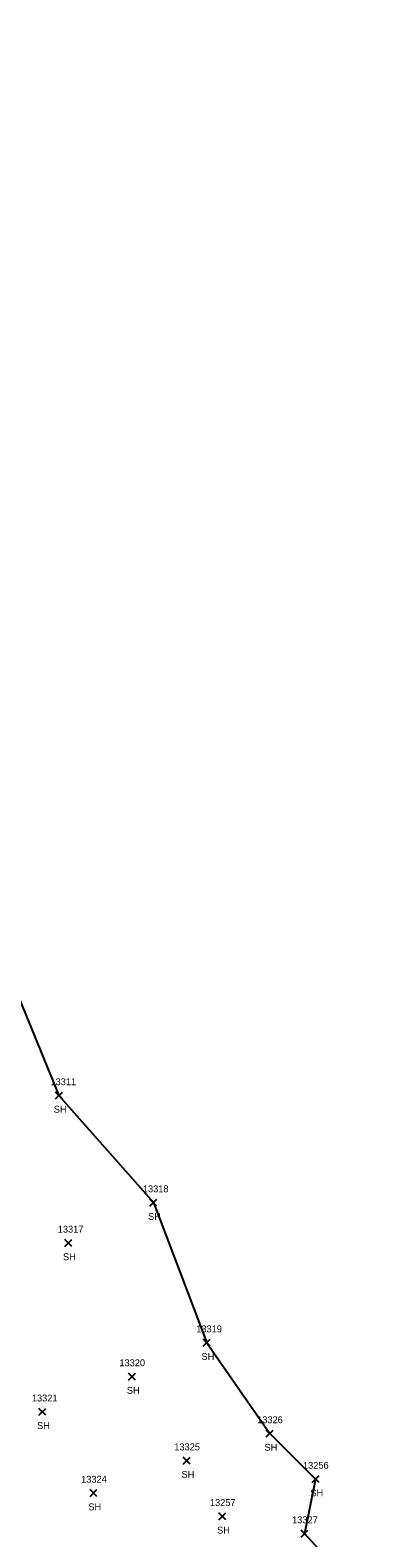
# Model space of a CAD drawing. Extents: x 1439173 to 1457902, y 641926 to 659889.
# Drawn here: x 1447391.1 to 1447494.2, y 650806 to 651243.6 of the extents above; entities that cross this region are included whole.
import ezdxf

# ---------------------------------------------------------------- set-up
doc = ezdxf.new("R2010")
doc.units = 0
for name, color, linetype in [('L_A', 7, 'Continuous'), ('L_I', 7, 'Continuous'), ('L_TIC', 7, 'Continuous'), ('LSOGP', 7, 'Continuous')]:
    doc.layers.add(name, color=color, linetype=linetype)

msp = doc.modelspace()

# ---------------------------------------------------------------- linework, layer by layer
at = {"layer": 'L_TIC'}
for points in [[(1447398.46, 650933.41), (1447400.46, 650935.41)], [(1447400.46, 650933.41), (1447398.46, 650935.41)], [(1447425.82, 650902.32), (1447427.82, 650904.32)], [(1447427.82, 650902.32), (1447425.82, 650904.32)], [(1447401.15, 650890.61), (1447403.15, 650892.61)], [(1447403.15, 650890.61), (1447401.15, 650892.61)], [(1447441.3, 650861.67), (1447443.3, 650863.67)], [(1447443.3, 650861.67), (1447441.3, 650863.67)], [(1447419.67, 650851.84), (1447421.67, 650853.84)], [(1447421.67, 650851.84), (1447419.67, 650853.84)], [(1447393.62, 650841.61), (1447395.62, 650843.61)], [(1447395.62, 650841.61), (1447393.62, 650843.61)], [(1447459.57, 650835.3), (1447461.57, 650837.3)], [(1447461.57, 650835.3), (1447459.57, 650837.3)], [(1447435.5, 650827.44), (1447437.5, 650829.44)], [(1447437.5, 650827.44), (1447435.5, 650829.44)], [(1447472.88, 650822.08), (1447474.88, 650824.08)], [(1447474.88, 650822.08), (1447472.88, 650824.08)], [(1447408.49, 650818.03), (1447410.49, 650820.03)], [(1447410.49, 650818.03), (1447408.49, 650820.03)], [(1447445.82, 650811.27), (1447447.82, 650813.27)], [(1447447.82, 650811.27), (1447445.82, 650813.27)], [(1447469.67, 650806.26), (1447471.67, 650808.26)], [(1447471.67, 650806.26), (1447469.67, 650808.26)]]:
    msp.add_lwpolyline(points, dxfattribs=at)
at = {"layer": 'LSOGP'}
msp.add_lwpolyline([(1447308.03, 651250.75), (1447315.25, 651212.24), (1447326.61, 651177.77), (1447335.57, 651146.04), (1447349.12, 651104.95), (1447336.47, 651055), (1447349.94, 651038.06), (1447356.82, 651020.52), (1447364.79, 651004.62), (1447372.38, 650989.75), (1447386.21, 650966.82), (1447399.47, 650934.41), (1447426.83, 650903.32), (1447442.3, 650862.67), (1447460.58, 650836.3), (1447473.88, 650823.08), (1447470.67, 650807.27), (1447494.25, 650781.32)], dxfattribs=at)

# ---------------------------------------------------------------- texts
at = {"layer": 'L_A'}
for p in [(1447397.95, 650929.41), (1447425.31, 650898.32), (1447400.63, 650886.61), (1447440.79, 650857.67), (1447419.15, 650847.84), (1447393.11, 650837.61), (1447459.06, 650831.3), (1447434.99, 650823.44), (1447472.37, 650818.08), (1447407.98, 650814.03), (1447445.31, 650807.27)]:
    msp.add_text('SH', height=2, dxfattribs=at).set_placement(p)
at = {"layer": 'L_I'}
for s, p in [('13311', (1447397, 650937.41)), ('13318', (1447423.8, 650906.32)), ('13317', (1447399.12, 650894.61)), ('13319', (1447439.27, 650865.67)), ('13320', (1447416.99, 650855.84)), ('13321', (1447391.6, 650845.61)), ('13326', (1447456.93, 650839.3)), ('13325', (1447432.91, 650831.44)), ('13256', (1447470.23, 650826.08)), ('13324', (1447405.9, 650822.03)), ('13257', (1447443.23, 650815.27)), ('13327', (1447467.08, 650810.26))]:
    msp.add_text(s, height=2, dxfattribs=at).set_placement(p)

doc.saveas('drawing.dxf')
